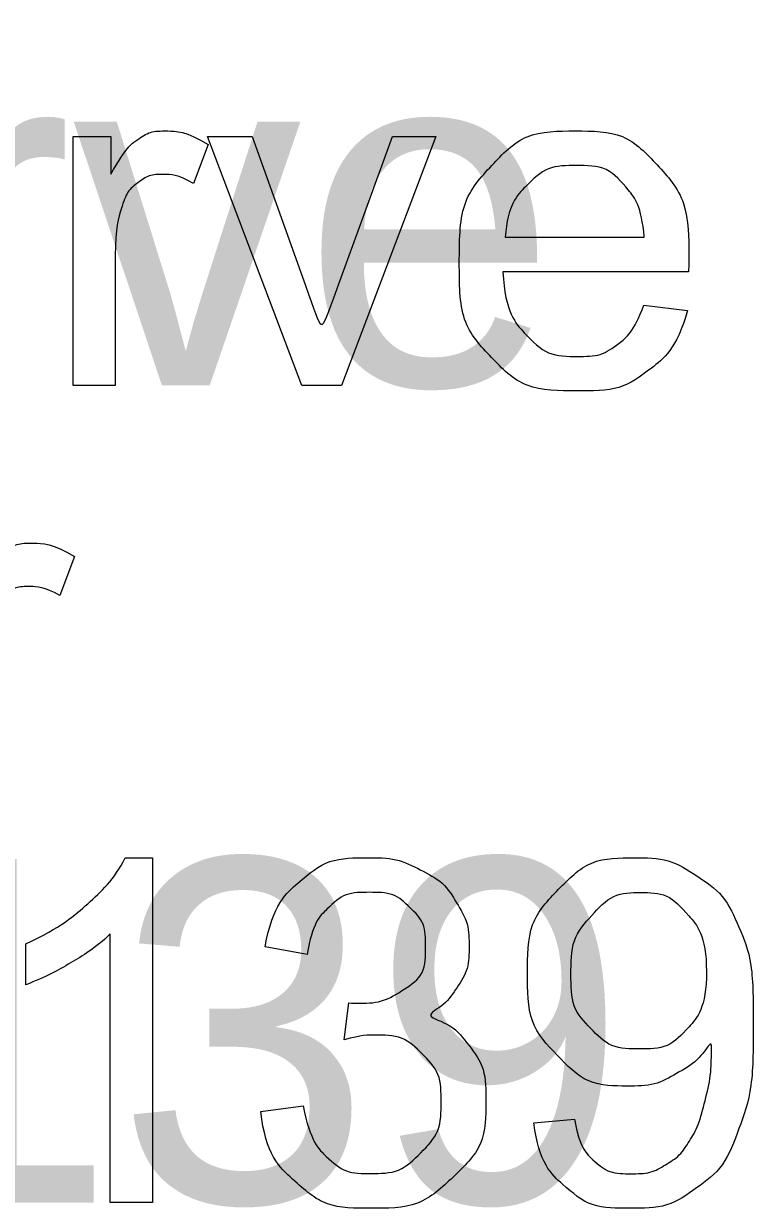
# Model space of a CAD drawing. Extents: x 700746 to 706058, y 6570320 to 6580460.
# Drawn here: x 704166.7 to 704178.8, y 6575216.75 to 6575236.41 of the extents above; entities that cross this region are included whole.
import ezdxf

# ---------------------------------------------------------------- set-up
doc = ezdxf.new("R2010")
doc.units = 0
doc.layers.add('kataster', color=7, linetype='Continuous')
doc.layers.add('Kataster tekst', color=7, linetype='Continuous')

msp = doc.modelspace()

# ---------------------------------------------------------------- linework, layer by layer
at = {"layer": 'kataster'}
for points in [[(704167.515, 6575230.41), (704167.515, 6575234.542), (704168.145, 6575234.542), (704168.145, 6575233.916)], [(704171.313, 6575230.41), (704169.748, 6575234.542), (704170.487, 6575234.542), (704171.372, 6575232.067)], [(704171.896, 6575232.021), (704172.813, 6575234.542), (704173.532, 6575234.542), (704171.97, 6575230.41), (704171.313, 6575230.41)], [(704169.757, 6575234.409), (704169.512, 6575233.762)], [(704174.684, 6575232.869), (704176.991, 6575232.869)], [(704168.215, 6575232.573), (704168.215, 6575230.41), (704167.515, 6575230.41)], [(704177.725, 6575232.295), (704174.645, 6575232.295)], [(704176.983, 6575231.744), (704177.706, 6575231.653)], [(704167.541, 6575227.569), (704167.296, 6575226.922)], [(704168.382, 6575222.572), (704168.833, 6575222.572), (704168.833, 6575216.85)], [(704168.833, 6575216.85), (704168.133, 6575216.85), (704168.133, 6575221.308)], [(704166.734, 6575220.465), (704166.734, 6575221.141)], [(704171.4, 6575220.968), (704170.701, 6575221.094)], [(704172.011, 6575219.552), (704172.089, 6575220.165)], [(704170.632, 6575218.362), (704171.331, 6575218.453)], [(704175.159, 6575218.171), (704175.832, 6575218.231)]]:
    msp.add_lwpolyline(points, dxfattribs=at)
for points in [[(704168.145, 6575233.916), (704168.386, 6575234.354), (704168.59, 6575234.493), (704168.794, 6575234.633), (704169.039, 6575234.633), (704169.392, 6575234.633), (704169.757, 6575234.409)], [(704177.706, 6575231.653), (704177.535, 6575231.019), (704177.072, 6575230.669), (704176.61, 6575230.319), (704175.891, 6575230.319), (704174.985, 6575230.319), (704174.454, 6575230.876), (704173.923, 6575231.434), (704173.923, 6575232.441), (704173.923, 6575233.482), (704174.46, 6575234.058), (704174.996, 6575234.633), (704175.852, 6575234.633), (704176.68, 6575234.633), (704177.204, 6575234.069), (704177.729, 6575233.505), (704177.729, 6575232.482), (704177.729, 6575232.42), (704177.725, 6575232.295)], [(704176.991, 6575232.869), (704176.944, 6575233.392), (704176.726, 6575233.653), (704176.392, 6575234.059), (704175.859, 6575234.059), (704175.376, 6575234.059), (704175.048, 6575233.735), (704174.719, 6575233.411), (704174.684, 6575232.869)], [(704169.512, 6575233.762), (704169.257, 6575233.912), (704169.001, 6575233.912), (704168.773, 6575233.912), (704168.591, 6575233.774), (704168.409, 6575233.635), (704168.331, 6575233.39), (704168.215, 6575233.017), (704168.215, 6575232.573)], [(704174.645, 6575232.295), (704174.684, 6575231.615), (704175.03, 6575231.254), (704175.376, 6575230.892), (704175.894, 6575230.892), (704176.279, 6575230.892), (704176.551, 6575231.095), (704176.823, 6575231.298), (704176.983, 6575231.744)], [(704171.372, 6575232.067), (704171.516, 6575231.667), (704171.636, 6575231.235), (704171.729, 6575231.562), (704171.896, 6575232.021)], [(704165.93, 6575227.076), (704166.17, 6575227.514), (704166.374, 6575227.653), (704166.578, 6575227.793), (704166.823, 6575227.793), (704167.176, 6575227.793), (704167.541, 6575227.569)], [(704167.296, 6575226.922), (704167.041, 6575227.072), (704166.786, 6575227.072), (704166.557, 6575227.072), (704166.375, 6575226.934), (704166.193, 6575226.795), (704166.116, 6575226.55), (704165.999, 6575226.177), (704165.999, 6575225.733)], [(704166.734, 6575221.141), (704167.321, 6575221.417), (704167.76, 6575221.81), (704168.199, 6575222.202), (704168.382, 6575222.572)], [(704170.701, 6575221.094), (704170.829, 6575221.798), (704171.285, 6575222.185), (704171.74, 6575222.572), (704172.417, 6575222.572), (704172.883, 6575222.572), (704173.276, 6575222.372), (704173.669, 6575222.172), (704173.877, 6575221.826), (704174.085, 6575221.481), (704174.085, 6575221.093), (704174.085, 6575220.724), (704173.887, 6575220.421), (704173.689, 6575220.118), (704173.3, 6575219.94), (704173.805, 6575219.823), (704174.084, 6575219.456), (704174.363, 6575219.089), (704174.363, 6575218.537), (704174.363, 6575217.791), (704173.819, 6575217.273), (704173.275, 6575216.754), (704172.443, 6575216.754), (704171.693, 6575216.754), (704171.197, 6575217.202), (704170.702, 6575217.649), (704170.632, 6575218.362)], [(704175.832, 6575218.231), (704175.917, 6575217.756), (704176.158, 6575217.542), (704176.399, 6575217.328), (704176.776, 6575217.328), (704177.098, 6575217.328), (704177.342, 6575217.476), (704177.585, 6575217.623), (704177.74, 6575217.871), (704177.894, 6575218.118), (704177.999, 6575218.538), (704178.104, 6575218.958), (704178.104, 6575219.394), (704178.104, 6575219.44), (704178.1, 6575219.534), (704177.89, 6575219.199), (704177.527, 6575218.991), (704177.164, 6575218.783), (704176.74, 6575218.783), (704176.033, 6575218.783), (704175.544, 6575219.296), (704175.054, 6575219.809), (704175.054, 6575220.648), (704175.054, 6575221.515), (704175.565, 6575222.043), (704176.076, 6575222.572), (704176.845, 6575222.572), (704177.401, 6575222.572), (704177.861, 6575222.272), (704178.321, 6575221.973), (704178.56, 6575221.419), (704178.799, 6575220.866), (704178.799, 6575219.816), (704178.799, 6575218.724), (704178.562, 6575218.077), (704178.325, 6575217.43), (704177.857, 6575217.092), (704177.389, 6575216.754), (704176.759, 6575216.754), (704176.091, 6575216.754), (704175.667, 6575217.126), (704175.244, 6575217.497), (704175.159, 6575218.171)], [(704172.089, 6575220.165), (704172.159, 6575220.157), (704172.202, 6575220.157), (704172.649, 6575220.157), (704173.007, 6575220.39), (704173.364, 6575220.623), (704173.364, 6575221.109), (704173.364, 6575221.493), (704173.104, 6575221.746), (704172.843, 6575221.998), (704172.431, 6575221.998), (704172.023, 6575221.998), (704171.75, 6575221.741), (704171.478, 6575221.483), (704171.4, 6575220.968)], [(704178.022, 6575220.683), (704178.022, 6575221.286), (704177.703, 6575221.64), (704177.384, 6575221.994), (704176.931, 6575221.994), (704176.464, 6575221.994), (704176.12, 6575221.613), (704175.775, 6575221.232), (704175.775, 6575220.625), (704175.775, 6575220.081), (704176.102, 6575219.74), (704176.429, 6575219.4), (704176.912, 6575219.4), (704177.397, 6575219.4), (704177.709, 6575219.74), (704178.022, 6575220.081), (704178.022, 6575220.683)], [(704168.133, 6575221.308), (704167.881, 6575221.067), (704167.471, 6575220.826), (704167.061, 6575220.585), (704166.734, 6575220.465)], [(704171.331, 6575218.453), (704171.451, 6575217.857), (704171.74, 6575217.595), (704172.028, 6575217.332), (704172.447, 6575217.332), (704172.942, 6575217.332), (704173.282, 6575217.674), (704173.621, 6575218.016), (704173.621, 6575218.522), (704173.621, 6575219.004), (704173.306, 6575219.317), (704172.991, 6575219.63), (704172.505, 6575219.63), (704172.307, 6575219.63), (704172.011, 6575219.552)]]:
    msp.add_open_spline(points, degree=3, dxfattribs=at)

# ---------------------------------------------------------------- texts
at = {"layer": 'Kataster tekst'}
for s, p in [('Põhja-Pannjärve ', (704119.196, 6575230.41)), ('22901:001:0139', (704121.604, 6575216.85))]:
    msp.add_text(s, height=5.7, dxfattribs=at).set_placement(p)

doc.saveas('drawing.dxf')
